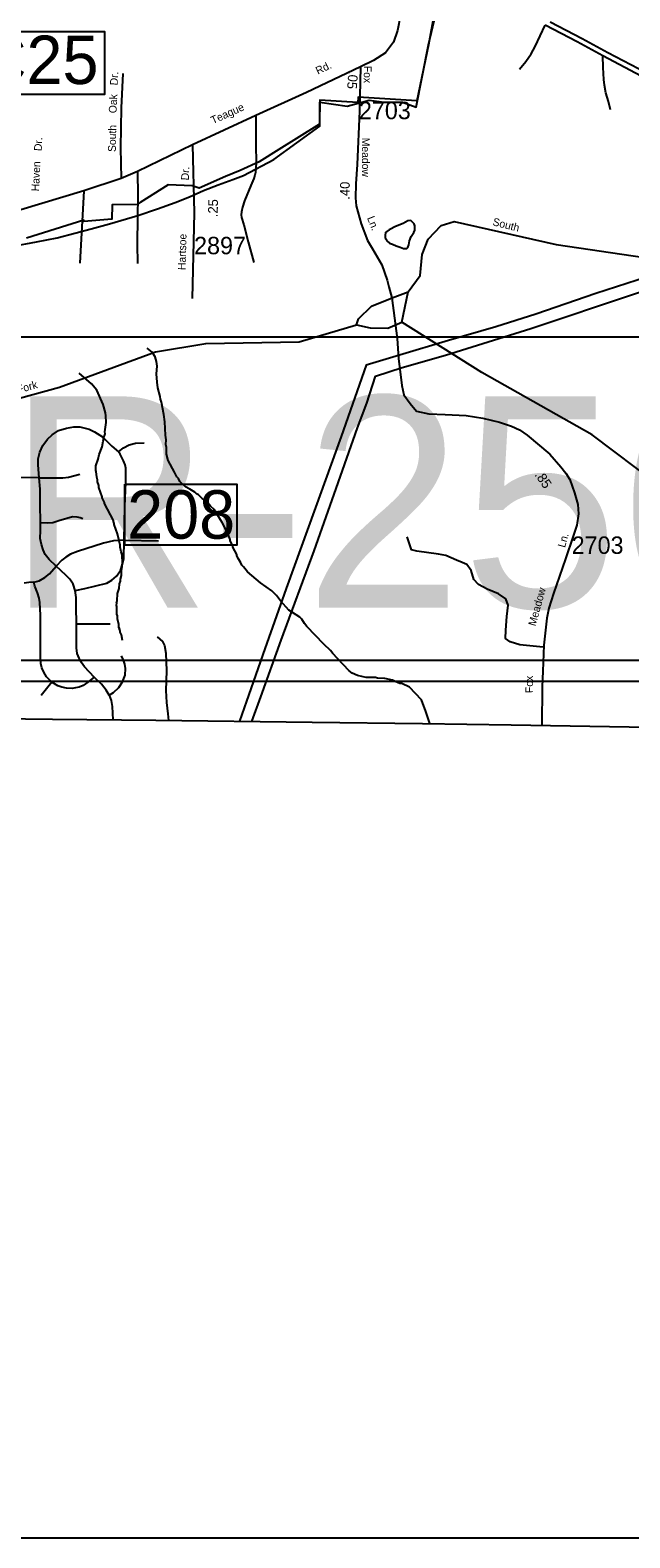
# Model space of a CAD drawing. Extents: x 1551653 to 1702041, y 811336 to 920032.
# Drawn here: x 1644240 to 1649320, y 823878 to 836645 of the extents above; entities that cross this region are included whole.
import ezdxf

# ---------------------------------------------------------------- set-up
doc = ezdxf.new("R2010")
doc.units = 0
for name, color, linetype in [('Old_Level_10', 7, 'Continuous'), ('Old_Level_11', 7, 'Continuous'), ('Old_Level_17', 7, 'Continuous'), ('Old_Level_21', 7, 'Continuous'), ('Old_Level_29', 7, 'Continuous'), ('Old_Level_3', 7, 'Continuous'), ('Old_Level_31', 7, 'Continuous'), ('Old_Level_32', 7, 'Continuous'), ('Old_Level_35', 7, 'Continuous'), ('Old_Level_48', 7, 'Continuous'), ('Old_Level_49', 7, 'Continuous'), ('Old_Level_50', 7, 'Continuous'), ('Old_Level_52', 7, 'Continuous'), ('Old_Level_56', 7, 'Continuous'), ('Old_Level_59', 7, 'Continuous'), ('Old_Level_62', 7, 'Continuous'), ('Old_Level_63', 7, 'Continuous'), ('Old_Level_8', 7, 'Continuous')]:
    doc.layers.add(name, color=color, linetype=linetype)

msp = doc.modelspace()

# ---------------------------------------------------------------- linework, layer by layer
at = {"layer": 'Old_Level_29'}
msp.add_lwpolyline([(1649416.958, 836256.428), (1649092.234, 836426.313), (1648875.141, 836545.585), (1648604.072, 836687.162)], dxfattribs=at)
at = {"layer": 'Old_Level_3'}
for points in [[(1649132.838, 836452.105), (1648916.303, 836571.036), (1648644.814, 836712.932)], [(1650528.833, 835644.2), (1650477.16, 835686.031), (1650391.858, 835748.367), (1650316.399, 835804.961), (1650258.164, 835843.511), (1650203.21, 835879.6), (1650158.919, 835905.847), (1650093.302, 835942.756), (1650029.326, 835978.845), (1649949.766, 836019.035), (1649834.116, 836079.731), (1649720.928, 836140.426), (1649601.177, 836207.683), (1649457.641, 836282.322), (1649132.838, 836452.105)], [(1650808.613, 831130.304), (1645970.409, 831130.304), (1643972.096, 831130.304), (1643972.096, 831415.422), (1643972.096, 834024.196), (1643972.096, 834048.906), (1644018.656, 834048.906), (1650808.613, 834048.906), (1650808.613, 831130.304)]]:
    msp.add_lwpolyline(points, dxfattribs=at)
at = {"layer": 'Old_Level_31'}
msp.add_line((1647302.796, 834379.366), (1647302.796, 834379.366), dxfattribs=at)
for points in [[(1643813.771, 836632.592), (1644869.353, 836632.592), (1644869.353, 836101.557), (1643813.771, 836101.557), (1643813.771, 836632.592)], [(1645040.74, 832799.803), (1645991.066, 832799.803), (1645991.066, 832283.816), (1645040.74, 832283.816), (1645040.74, 832799.803)]]:
    msp.add_lwpolyline(points, dxfattribs=at)
at = {"layer": 'Old_Level_32'}
for points in [[(1647514.955, 837248.173), (1647483.08, 837156.857), (1647455.082, 837066.402), (1647419.012, 836920.219), (1647378.173, 836773.073), (1647351.628, 836642.275), (1647316.914, 836543.198), (1647249.53, 836453.274), (1647147.432, 836387.876), (1647039.209, 836334.739)], [(1647039.209, 836334.739), (1646582.109, 836117.135), (1646151.238, 835923.567), (1645615.599, 835673.642)], [(1647039.209, 836334.739), (1647031.04, 835957.758), (1647010.621, 835506.099), (1646998.343, 835343.731), (1646996.3, 835225.196), (1647002.427, 835157.754), (1647045.308, 835004.476), (1647098.398, 834863.46), (1647138.995, 834793.593), (1647220.673, 834656.665), (1647265.596, 834527.911), (1647279.691, 834470.42), (1647302.796, 834379.366)], [(1645615.599, 835673.642), (1645150.15, 835446.772), (1645010.606, 835387.966), (1644694.798, 835285.057), (1644160.32, 835124.67), (1643719.657, 834985.006), (1643223.91, 834826.966), (1642869.767, 834716.98), (1642667.796, 834650.824), (1642491.53, 834643.473), (1642259.079, 834668.219), (1642106.145, 834689.3), (1641914.81, 834675.114), (1641679.185, 834632.559), (1641460.029, 834560.981)], [(1645615.599, 835673.642), (1645629.596, 835097.817), (1645611.235, 834373.773)], [(1647302.796, 834379.366), (1647349.262, 834033.664), (1647359.472, 833864.036), (1647387.726, 833636.744), (1647406.104, 833557.039), (1647459.195, 833483.466), (1647514.328, 833418.067), (1647616.426, 833395.586), (1647755.278, 833389.455), (1647932.928, 833381.28), (1648075.865, 833358.8), (1648216.76, 833326.1), (1648316.578, 833291.367), (1648386.083, 833259.559), (1648450.876, 833215.972), (1648642.582, 833055.56), (1648736.513, 832947.244), (1648778.964, 832893.774), (1648812.065, 832838.928), (1648851.415, 832725.901), (1648878.51, 832629.3), (1648886.757, 832550.37), (1648870.853, 832454.358), (1648841.402, 832361.292), (1648776.02, 832167.502), (1648672.939, 831874.755), (1648633.475, 831749.292), (1648615.803, 831665.65), (1648591.653, 831437.696), (1648583.996, 831216.811), (1648576.981, 831083.7), (1648575.019, 830757.897)]]:
    msp.add_lwpolyline(points, dxfattribs=at)
at = {"layer": 'Old_Level_35'}
for p, q in [((1644694.798, 835285.057), (1644662.262, 834671.517)), ((1645036.953, 832324.925), (1645327.929, 832319.144)), ((1644632.284, 831617.717), (1644917.479, 831617.717)), ((1644423.204, 831124.405), (1644332.635, 831010.713))]:
    msp.add_line(p, q, dxfattribs=at)
for points in [[(1648386.192, 836314.588), (1648440.516, 836378.318), (1648484.909, 836445.854), (1648517.143, 836505.831), (1648561.628, 836597.376), (1648604.072, 836687.162)], [(1649157.408, 835970.143), (1649139.858, 836042.141), (1649118.31, 836114.214), (1649106.807, 836178.282), (1649101.017, 836228.226), (1649093.648, 836328.43), (1649092.234, 836426.313)], [(1645024.156, 836277.844), (1645011.029, 835986.499), (1645005.566, 835648.629), (1645010.606, 835387.966)], [(1646151.238, 835923.567), (1646151.757, 835671.613), (1646153.352, 835523.7), (1646152.578, 835475.688), (1646150.048, 835439.721), (1646143.559, 835415.84), (1646135.189, 835387.995), (1646110.163, 835328.271), (1646056.115, 835199.301), (1646039.254, 835147.415), (1646030.639, 835107.569), (1646028.309, 835081.601), (1646029.868, 835059.758), (1646050.813, 834997.3), (1646086.495, 834852.698), (1646135.573, 834678.006)], [(1645150.15, 835446.772), (1645151.297, 835241.696), (1645150.444, 835061.815), (1645146.773, 834831.766), (1645148.045, 834667.852)], [(1644316.256, 832854.849), (1644307.585, 832962.761), (1644307.585, 833014.79), (1644321.074, 833070.673), (1644348.051, 833128.483), (1644386.591, 833180.512), (1644425.131, 833217.124), (1644479.087, 833253.738), (1644548.459, 833274.934), (1644610.123, 833284.569), (1644662.152, 833284.569), (1644739.232, 833265.299), (1644785.48, 833244.103), (1644851.961, 833201.708), (1644930.968, 833122.702), (1644987.815, 833074.527)], [(1644987.815, 833074.527), (1645031.172, 833109.213), (1645079.346, 833134.264), (1645133.302, 833147.753), (1645204.601, 833149.679)], [(1645036.953, 832324.925), (1645042.734, 832610.121), (1645051.405, 832814.382), (1645051.405, 832897.243), (1645051.405, 832935.783), (1645045.624, 832964.688), (1645032.135, 832997.447), (1645016.719, 833026.352), (1645001.304, 833053.329), (1644987.815, 833074.527)], [(1644316.256, 832854.849), (1643910.623, 832856.776), (1643667.821, 832862.557)], [(1644316.256, 832854.849), (1644517.627, 832854.849), (1644563.875, 832860.631), (1644660.225, 832883.754)], [(1644327.817, 832477.158), (1644325.891, 832627.463), (1644323.964, 832758.499), (1644316.256, 832854.849)], [(1644459.817, 832107.174), (1644401.044, 832161.13), (1644368.285, 832203.524), (1644349.015, 832243.991), (1644335.526, 832290.239), (1644325.891, 832340.341), (1644327.817, 832407.786), (1644327.817, 832477.158)], [(1644327.817, 832477.158), (1644387.555, 832473.304), (1644431.876, 832477.158), (1644481.977, 832492.574), (1644597.597, 832527.259), (1644634.21, 832523.406), (1644665.042, 832517.624), (1644686.24, 832509.917)], [(1645036.953, 832324.925), (1644946.384, 832321.071), (1644861.596, 832301.801), (1644641.919, 832230.502), (1644582.181, 832207.378), (1644541.715, 832182.327), (1644507.029, 832157.276), (1644459.817, 832107.174)], [(1644620.721, 831899.058), (1644702.619, 831916.402), (1644889.537, 831960.723), (1644931.931, 831987.7), (1644970.471, 832022.387), (1645005.157, 832070.562), (1645023.464, 832122.59), (1645033.099, 832170.765), (1645036.953, 832324.925)], [(1648584.744, 831419.161), (1648387.306, 831440.331), (1648307.39, 831463.853), (1648267.432, 831494.431), (1648269.783, 831562.643), (1648279.185, 831680.252), (1648288.586, 831774.338), (1648269.783, 831828.438), (1648208.671, 831870.777), (1648112.302, 831910.764), (1648037.087, 831950.75), (1647999.48, 831993.09), (1647975.976, 832070.711), (1647940.719, 832120.106), (1647900.761, 832136.571), (1647851.401, 832157.741), (1647762.084, 832197.728), (1647698.622, 832207.136), (1647515.286, 832233.01), (1647470.628, 832244.771), (1647433.02, 832355.322)], [(1644270.971, 831970.358), (1644315.292, 831981.919), (1644365.395, 832008.898), (1644403.934, 832041.657), (1644459.817, 832107.174)], [(1644620.721, 831899.058), (1644604.342, 831954.942), (1644575.437, 831995.408), (1644542.678, 832030.094), (1644459.817, 832107.174)], [(1644270.971, 831970.358), (1644228.577, 831966.503), (1644188.111, 831962.649)], [(1644423.204, 831124.405), (1644377.92, 831168.727), (1644354.796, 831209.194), (1644339.38, 831245.807), (1644331.672, 831280.493), (1644327.817, 831324.813), (1644327.817, 831459.703), (1644327.817, 831690.943), (1644323, 831798.854), (1644317.22, 831835.468), (1644301.804, 831879.789), (1644280.606, 831935.672), (1644270.971, 831970.358)], [(1644632.284, 831617.717), (1644630.356, 831762.242), (1644628.43, 831841.249), (1644620.721, 831899.058)], [(1644781.626, 831164.873), (1644700.692, 831253.514), (1644671.787, 831292.054), (1644654.444, 831326.74), (1644639.028, 831367.208), (1644631.32, 831413.455), (1644632.284, 831496.317), (1644632.284, 831617.717)], [(1645315.404, 831507.878), (1645361.652, 831467.412), (1645377.068, 831434.652), (1645390.556, 831369.134), (1645394.411, 831218.829), (1645390.556, 831053.107), (1645396.338, 830950.976), (1645405.973, 830854.627), (1645412.021, 830800.188)], [(1644908.807, 831012.64), (1644947.347, 831035.764), (1644991.669, 831078.158), (1645022.5, 831126.333), (1645043.697, 831184.143), (1645047.551, 831238.099), (1645041.77, 831274.712), (1645030.209, 831311.324), (1645012.865, 831347.938)], [(1644781.626, 831164.873), (1644729.597, 831122.479), (1644689.13, 831095.5), (1644656.371, 831082.012), (1644623.612, 831074.304), (1644594.707, 831070.45), (1644546.532, 831072.377), (1644507.992, 831080.085), (1644475.234, 831091.647), (1644423.204, 831124.405)], [(1644908.807, 831012.64), (1644883.756, 831056.96), (1644843.29, 831107.063), (1644781.626, 831164.873)], [(1644908.807, 831012.64), (1644926.15, 830968.319), (1644933.859, 830916.29), (1644939.864, 830805.444)]]:
    msp.add_lwpolyline(points, dxfattribs=at)
at = {"layer": 'Old_Level_48'}
msp.add_lwpolyline([(1644081.374, 834813.856), (1644294.022, 834853.088), (1644468.733, 834885.46), (1644618.286, 834927.104), (1644756.928, 834961.723), (1644912.475, 835004.348), (1645151.704, 835074.833), (1645319.059, 835131.572), (1645468.439, 835185.377), (1645590.863, 835234.285), (1645708.225, 835287.277), (1645831.65, 835336.178), (1645957.148, 835379.996), (1646048.065, 835413.391), (1646303.453, 835549.72), (1646695.049, 835830.899), (1646695.049, 836035.393), (1646924.898, 836001.311), (1647110.823, 836051.888), (1647237.981, 836034.816), (1647393.132, 836034.879), (1647510.931, 835992.244), (1647614.446, 836521.066), (1647665.523, 836734.08)], dxfattribs=at)
at = {"layer": 'Old_Level_49'}
msp.add_lwpolyline([(1647722.365, 837109.649), (1647614.446, 836521.066), (1647514.648, 836046.762), (1647019.804, 836078.867), (1647016.986, 836033.433), (1646694.542, 836051.478), (1646690.953, 835850.169), (1646346.144, 835634.614), (1646179.041, 835530.236), (1646018.968, 835457.618), (1645894.531, 835405.513), (1645670.512, 835307.498), (1645611.354, 835328.003), (1645408.968, 835334.103), (1645171.21, 835184.21), (1645145.476, 835168.011), (1644933.76, 835164.525), (1644930.889, 835043.494), (1644693.746, 835025.757), (1644693.951, 835036.983), (1644210.233, 834884.937)], dxfattribs=at)
at = {"layer": 'Old_Level_50'}
msp.add_line((1647296.513, 834380.602), (1647296.513, 834380.602), dxfattribs=at)
at = {"layer": 'Old_Level_52'}
msp.add_lwpolyline([(1643508.502, 830822.64), (1644430.002, 830810.822), (1645304.945, 830801.593), (1646629.755, 830784.215), (1647563.11, 830774.126), (1648314.247, 830762.486), (1649646.813, 830739.035), (1650668.153, 830729.786), (1652046.428, 830707.098), (1653181.603, 830694.549), (1654516.57, 830679.861), (1655773.329, 830657.617), (1657042.018, 830641.039), (1658017.331, 830628.451), (1659046.459, 830615.098)], dxfattribs=at)
at = {"layer": 'Old_Level_56'}
for points in [[(1646118.261, 830790.924), (1646193.893, 830998.45), (1646367.731, 831478.377), (1646645.234, 832234.75), (1646831.887, 832764.444), (1647012.172, 833276.057), (1647092.858, 833485.131), (1647165.748, 833714.173), (1647390.551, 833787.25), (1647759.684, 833892.611), (1648481.871, 834119.267), (1649361.078, 834411.973), (1650234.285, 834704.801), (1651129.415, 835003.186), (1651853.97, 835248.005), (1652341.056, 835357.775), (1652878.24, 835490.738), (1653557.874, 835652.027), (1654022.995, 835764.041), (1654572.348, 835895.156), (1655083.56, 836020.445), (1655542.72, 836134.585), (1655891.403, 836218.148), (1656087.909, 836267.583)], [(1649733.729, 834641.13), (1649031.348, 834414.27), (1648523.514, 834238.686), (1648184.394, 834133.116), (1647785.209, 834016.157), (1647369.859, 833891.525), (1647087.038, 833809.222), (1646873.432, 833203.836), (1646657.911, 832602.689), (1646409.434, 831915.764), (1646228.991, 831406.156), (1646073.493, 830962.075), (1646012.495, 830792.312)]]:
    msp.add_lwpolyline(points, dxfattribs=at)
at = {"layer": 'Old_Level_59'}
msp.add_line((1647388.13, 834170.894), (1647441.136, 834429.158), dxfattribs=at)
for points in [[(1647441.136, 834429.158), (1647543.047, 834568.183), (1647562.117, 834745.091), (1647613.073, 834875.351), (1647723.083, 834991.256), (1647832.068, 835025.192), (1648696.158, 834830.393), (1649445.11, 834719.972), (1650312.173, 834718.794), (1651411.402, 834909.618), (1651750.203, 835011.3), (1651909.221, 835109.776), (1652074.515, 835360.398), (1652458.26, 835563.305), (1652777.874, 835627.489), (1653341.203, 835668.287), (1653609.206, 835771.172), (1654148.185, 836232.949)], [(1647004.068, 834149.107), (1647022.112, 834201.345), (1647131.098, 834307.408), (1647305.685, 834377.92), (1647441.136, 834429.158)], [(1640695.395, 833463.357), (1640991.941, 833289.734), (1641438.954, 833073.866), (1641896.015, 832926.741), (1642270.953, 832932.226), (1643067.068, 833231.192), (1644489.002, 833622.483), (1645301.008, 833921.141), (1645727.106, 833991.269), (1646519.12, 834004.7), (1647004.068, 834149.107)], [(1647004.068, 834149.107), (1647121.05, 834123.835), (1647271.046, 834120.759), (1647388.13, 834170.894)], [(1651530.803, 832115.626), (1651512.414, 832125.438), (1651453.705, 832184.146), (1651375.882, 832289.275), (1651280.31, 832365.733), (1651019.193, 832452.609), (1650845.103, 832577.588), (1650629.184, 832581.946), (1650244.096, 832501.155), (1650119.117, 832513.509), (1649953.127, 832572.719), (1649564.143, 832793.97), (1649002.095, 833218.991), (1648067.058, 833746.795), (1647388.13, 834170.894)]]:
    msp.add_lwpolyline(points, dxfattribs=at)
at = {"layer": 'Old_Level_62'}
for points in [[(1647280.683, 834954.039), (1647262.023, 834940.455), (1647251.258, 834930.663), (1647247.772, 834907.185), (1647247.567, 834887.039), (1647252.078, 834876.581), (1647262.844, 834862.023), (1647284.477, 834842.132), (1647308.57, 834832.033), (1647340.148, 834818.346), (1647373.469, 834807.53), (1647402.176, 834795.637), (1647432.114, 834795.226), (1647440.316, 834805.531), (1647446.878, 834826.754), (1647454.875, 834861.253), (1647467.998, 834898.009), (1647489.119, 834931.74), (1647498.038, 834951.835), (1647499.576, 834986.95), (1647494.04, 835004.944), (1647476.405, 835023.039), (1647465.025, 835032.369), (1647440.111, 835029.858), (1647398.998, 835008.481), (1647364.139, 834993.922), (1647330.511, 834978.8), (1647292.269, 834960.806), (1647280.683, 834954.039)], [(1647624.644, 830773.172), (1647604.875, 830832.482), (1647591.221, 830876.172), (1647555.724, 830974.475), (1647452.312, 831080.605), (1647388.643, 831111.107), (1647372.649, 831113.209), (1647332.971, 831129.87), (1647308.878, 831139.712), (1647245.107, 831154.219), (1647181.233, 831158.73), (1647165.239, 831162.831), (1647085.268, 831163.498), (1647061.38, 831167.702), (1647013.5, 831180.056), (1646967.671, 831200.407), (1646941.835, 831220.605), (1646844.742, 831325.284), (1646803.014, 831365.628), (1646783.227, 831391.772), (1646728.478, 831445.137), (1646584.839, 831595.184), (1646565.051, 831619.329), (1646541.368, 831657.519), (1646525.476, 831673.616), (1646431.973, 831732.313), (1646360.614, 831812.846), (1646326.986, 831857.087), (1646287.308, 831897.38), (1646191.857, 831964.072), (1646082.666, 832058.909), (1646046.987, 832099.151), (1646033.044, 832115.247), (1646023.304, 832139.289), (1646001.466, 832171.482), (1645989.675, 832195.525), (1645989.778, 832203.522), (1645958.2, 832267.754), (1645958.302, 832275.751), (1645934.619, 832323.888), (1645934.721, 832331.885), (1645911.14, 832388.017), (1645865.824, 832476.344), (1645798.669, 832586.765), (1645766.886, 832615.01), (1645745.048, 832641.154), (1645721.262, 832663.352), (1645697.373, 832679.551), (1645665.59, 832709.744), (1645649.699, 832717.895), (1645633.807, 832731.992), (1645594.027, 832758.291), (1645556.195, 832776.591), (1645508.623, 832822.933), (1645496.73, 832847.027), (1645482.889, 832863.123), (1645463.204, 832903.263), (1645407.942, 832999.637), (1645394.306, 833055.667), (1645396.46, 833071.661), (1645394.717, 833111.646), (1645388.873, 833135.689), (1645391.128, 833175.623), (1645385.489, 833215.659), (1645380.26, 833327.618), (1645372.673, 833391.594), (1645351.451, 833495.709), (1645343.659, 833519.752), (1645341.813, 833543.743), (1645322.333, 833615.869), (1645314.644, 833663.903), (1645311.158, 833735.876), (1645315.669, 833799.75), (1645309.928, 833839.786), (1645298.24, 833879.874), (1645274.556, 833918.014), (1645232.623, 833950.976)], [(1645023.572, 831475.843), (1645013.935, 831523.877), (1645002.144, 831547.971), (1645002.144, 831555.968), (1644996.3, 831564.016), (1644998.351, 831571.962), (1644990.456, 831588.007), (1644990.559, 831611.998), (1644978.973, 831660.083), (1644979.076, 831684.074), (1644975.283, 831700.068), (1644975.693, 831763.993), (1644971.797, 831774.041), (1644973.95, 831796.032), (1644972.002, 831804.029), (1644976, 831811.975), (1644980.511, 831875.9), (1644992.712, 831915.783), (1644997.018, 831957.716), (1645005.118, 831979.605), (1645005.323, 831995.599), (1645013.525, 832027.536), (1645013.73, 832067.47), (1645019.984, 832099.407), (1645018.138, 832117.4), (1645022.239, 832131.344), (1645018.754, 832203.368), (1645010.859, 832227.411), (1645003.17, 832267.447), (1645003.272, 832283.39), (1644979.999, 832379.508), (1644952.624, 832459.683), (1644952.624, 832467.68), (1644944.73, 832483.726), (1644944.832, 832491.723), (1644869.886, 832636.233), (1644869.988, 832644.23), (1644850.303, 832684.369), (1644850.303, 832692.315), (1644834.617, 832732.454), (1644822.929, 832772.49), (1644823.031, 832788.484), (1644811.241, 832820.575), (1644811.343, 832836.569), (1644803.551, 832860.612), (1644799.86, 832908.594), (1644795.965, 832916.591), (1644796.272, 832956.576), (1644816.572, 833012.35), (1644824.877, 833052.284), (1644849.278, 833116.055), (1644857.685, 833163.935), (1644861.684, 833171.881), (1644861.786, 833187.875), (1644874.089, 833227.757), (1644872.141, 833243.751), (1644882.702, 833323.619), (1644881.164, 833379.599), (1644877.268, 833403.59), (1644859.838, 833475.665), (1644804.679, 833596.031), (1644761.106, 833650.37), (1644654.684, 833739.311)]]:
    msp.add_lwpolyline(points, dxfattribs=at)
at = {"layer": 'Old_Level_63'}
for points in [[(1631612.821, 874749.337), (1694128.892, 874749.337), (1694128.892, 831307.151), (1631612.821, 831307.151), (1631612.821, 874749.337)], [(1694128.892, 831307.151), (1641328.558, 831307.151), (1641328.558, 823877.595), (1694128.892, 823877.595), (1694128.892, 831307.151)]]:
    msp.add_lwpolyline(points, dxfattribs=at)

# ---------------------------------------------------------------- texts
at = {"layer": 'Old_Level_10'}
for s, rotation, p in [('Dr.', 87.394125, (1644981.203, 836176.583)), ('Rd.', 25.6435139, (1646677.883, 836267.472)), ('Oak', 87.394125, (1644971.303, 835940.468)), ('Teague', 24.4109611, (1645788.628, 835847.944)), ('South', 89.0737389, (1644965.698, 835613.077)), ('Dr.', 86.9113556, (1644337.63, 835619.727)), ('Haven', 87.4543667, (1644315.365, 835279.416))]:
    msp.add_text(s, height=65.6167, rotation=rotation, dxfattribs=at).set_placement(p)
at = {"layer": 'Old_Level_11'}
for s, rotation, p in [('Fox', 268.8041583, (1647068.159, 836343.683)), ('Meadow', 270.0987111, (1647050.518, 835733.874)), ('Dr.', 87.7997833, (1645584.118, 835372.289)), ('Ln.', 291.7772694, (1647092.629, 835054.907)), ('Hartsoe', 88.5316778, (1645556.788, 834612.826)), ('Ln.', 74.4998917, (1648770.653, 832258.59)), ('Meadow', 74.5871611, (1648521.181, 831594.083)), ('Fox', 90.6896, (1648500.982, 831031.973))]:
    msp.add_text(s, height=65.6167, rotation=rotation, dxfattribs=at).set_placement(p)
at = {"layer": 'Old_Level_17'}
for s, rotation, p in [('.05', 265.4022917, (1646936.846, 836301.803)), ('.40', 89.0129083, (1646945.347, 835208.764)), ('.25', 88.5473361, (1645828.143, 835060.445)), ('.85', 304.8963139, (1648509.906, 832879.993))]:
    msp.add_text(s, height=82.0208, rotation=rotation, dxfattribs=at).set_placement(p)
at = {"layer": 'Old_Level_21'}
for s, rotation, p in [('South', 345.7103222, (1648153.23, 834993.596)), ('Fork', 15.4266194, (1644138.634, 833568.265))]:
    msp.add_text(s, height=65.6167, rotation=rotation, dxfattribs=at).set_placement(p)
at = {"layer": 'Old_Level_3'}
msp.add_text('R-2568', height=1788.0542, dxfattribs=at).set_placement((1644044.509, 831755.664))
at = {"layer": 'Old_Level_31'}
for s, p in [('C25', (1643812.82, 836188.795)), ('208', (1645061.747, 832338.806))]:
    msp.add_text(s, height=410.1042, dxfattribs=at).set_placement(p)
at = {"layer": 'Old_Level_8'}
for s, p in [('2703', (1647025.291, 835891.122)), ('2897', (1645628.885, 834747.248)), ('2703', (1648827.435, 832209.958))]:
    msp.add_text(s, height=147.6375, dxfattribs=at).set_placement(p)

doc.saveas('drawing.dxf')
